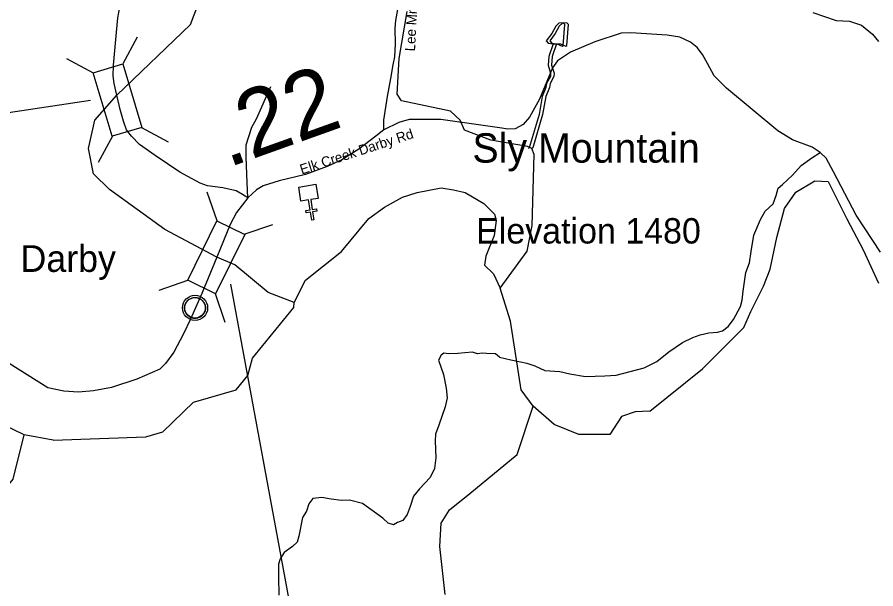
# Model space of a CAD drawing. Extents: x 1248224 to 1454986, y 825081 to 985870.
# Drawn here: x 1261423 to 1267846, y 869355 to 873633 of the extents above; entities that cross this region are included whole.
import ezdxf

# ---------------------------------------------------------------- set-up
doc = ezdxf.new("R2010")
doc.units = 0
for name, color, linetype in [('Exist Civil Demographics Community CELL', 7, 'Continuous'), ('Exist Civil Demographics Community Label', 7, 'Continuous'), ('Exist Cultural Church CELL', 7, 'Continuous'), ('Exist Geographical Mountain Summit Elevation Number Label', 7, 'Continuous'), ('Exist Geographical Mountain Summit Label', 7, 'Continuous'), ('Exist Hydrographic Creek Single Shore', 7, 'Continuous'), ('Exist Hydrographic Misc Water Feature', 7, 'Continuous'), ('Exist Road Non-System Type 51', 7, 'Continuous'), ('Exist Road Secondary Mileage Hundredths English Label', 7, 'Continuous'), ('Exist Road Secondary Structure Standard Bridge CELL', 7, 'Continuous'), ('Exist Road Secondary Structure Standard Bridge Number Label', 7, 'Continuous'), ('Exist Road Secondary Type 41 Attributed', 7, 'Continuous'), ('Exist Road Secondary Type 51 Attributed', 7, 'Continuous'), ('Exist Road Secondary Type 51 Label', 7, 'Continuous')]:
    doc.layers.add(name, color=color, linetype=linetype)

msp = doc.modelspace()

# ---------------------------------------------------------------- linework, layer by layer
at = {"layer": 'Exist Civil Demographics Community CELL'}
msp.add_lwpolyline([(1262675.7, 871469.8), (1262676.7, 871475.4), (1262678.5, 871482), (1262681.4, 871489.2), (1262684.3, 871494.9), (1262687.6, 871500.7), (1262691.4, 871505.8), (1262695.4, 871510.2), (1262700, 871514.8), (1262705.5, 871519.4), (1262710.9, 871523), (1262715.8, 871525.9), (1262720.9, 871528.3), (1262726.3, 871530.6), (1262731.9, 871532.5), (1262736.3, 871533.6), (1262741.1, 871534.3), (1262745.3, 871535.1), (1262751.6, 871535.3), (1262756.1, 871535.2), (1262761.7, 871535), (1262766.6, 871534.2), (1262771.5, 871533.2), (1262776.5, 871531.8), (1262781.7, 871529.9), (1262788.4, 871527), (1262794.6, 871523.5), (1262799.7, 871519.9), (1262804.8, 871515.9), (1262808.2, 871512.8), (1262812.3, 871508.4), (1262816.1, 871503.7), (1262819.2, 871499.1), (1262822.3, 871494.1), (1262824.8, 871488.9), (1262826.8, 871483.9), (1262828.4, 871478.9), (1262829.7, 871474.3), (1262830.8, 871468.3), (1262831.4, 871463.6), (1262831.7, 871457.6), (1262831.5, 871451.8), (1262830.9, 871446.1), (1262830, 871440.6), (1262828.3, 871434.5), (1262826.4, 871428.6), (1262824.1, 871423.6), (1262821, 871417.6), (1262817.7, 871412.2), (1262814.3, 871407.5), (1262810, 871402.8), (1262804.7, 871397.8), (1262799.7, 871393.7), (1262794.7, 871390.3), (1262790.4, 871387.8), (1262783.6, 871384.5), (1262776.4, 871381.8), (1262770.5, 871380.4), (1262763.9, 871379.1), (1262759.4, 871378.6), (1262755, 871378.3), (1262749.4, 871378.3), (1262745.1, 871378.7), (1262739.5, 871379.5), (1262733.5, 871380.8), (1262728.9, 871382.1), (1262723.8, 871384), (1262719.2, 871385.9), (1262715.3, 871388.2), (1262708.5, 871392.3), (1262702.9, 871396.5), (1262698, 871401), (1262693.5, 871405.9), (1262690.3, 871409.8), (1262687.4, 871414), (1262683.3, 871421.1), (1262681.5, 871424.7), (1262679.8, 871428.7), (1262677.2, 871436.9), (1262675.7, 871443.9), (1262675, 871449.1), (1262674.7, 871455.4), (1262674.6, 871460.1), (1262675.2, 871466.6)], close=True, dxfattribs=at)
for centre, radius in [((1262753.3, 871457.4), 94.3), ((1262753, 871457.7), 76.7)]:
    msp.add_circle(centre, radius, dxfattribs=at)
at = {"layer": 'Exist Cultural Church CELL'}
msp.add_lwpolyline([(1263674.5, 872276.8), (1263618.3, 872267.7), (1263630.4, 872192.5), (1263661.9, 872197.6), (1263664.5, 872181.8), (1263632.9, 872176.7), (1263642.4, 872117.4), (1263626.6, 872114.8), (1263617.1, 872174.2), (1263585.5, 872169.1), (1263582.9, 872184.9), (1263614.5, 872190), (1263602.5, 872265.1), (1263545.5, 872256.1), (1263528.6, 872361.2), (1263657.6, 872381.9)], close=True, dxfattribs=at)
at = {"layer": 'Exist Hydrographic Creek Single Shore'}
msp.add_line((1261691.4, 870467.7), (1261475.5, 870508.2), dxfattribs=at)
for points in [[(1262169.1, 873050.1), (1262719.4, 873578.9), (1262773.4, 873722.3)], [(1262915.3, 871836.6), (1262526.2, 872042.9), (1262113.4, 872343.6), (1261994, 872460.2), (1261955.2, 872651), (1262003.6, 872863.1), (1262169.1, 873050.1)], [(1263494.4, 871498.5), (1263580.3, 871663.6), (1263849.9, 871878), (1264054.2, 872126.6), (1264169.4, 872212), (1264305.3, 872285.7), (1264415.9, 872320.3), (1264595.6, 872354.9), (1264687.8, 872341.1), (1264773, 872320.3), (1264913.5, 872239.6), (1264994.2, 872158.9), (1265005.7, 872110.5), (1264991.9, 871999.8), (1264929.7, 871843.1), (1264918.2, 871776.2), (1264985, 871711.6), (1265035.7, 871605.6)], [(1266154.9, 870684.7), (1266550.5, 871000.7), (1266858.5, 871309.7), (1266910.8, 871429.2), (1267006.1, 871620), (1267056.7, 871748.2), (1267104.4, 871983.7), (1267163.9, 872201.3), (1267247.3, 872323.5), (1267390.3, 872406.9), (1267488.6, 872403.9), (1267628.5, 872124.8), (1267750.7, 871891.3), (1267865.9, 871642.6)], [(1263494.4, 871498.5), (1263299.8, 871573.3), (1263051, 871778.5), (1262915.3, 871836.6)], [(1265281.7, 870721.6), (1265194.1, 870843.8), (1265114, 871358.9), (1265035.7, 871605.6)], [(1261691.4, 870467.7), (1262385.5, 870493.3), (1262511.4, 870530.2), (1262741.5, 870752), (1263061.5, 870844.1), (1263147.5, 870950.7), (1263183.5, 871081.2), (1263493.5, 871459.2), (1263494.4, 871498.5)], [(1261475.5, 870508.2), (1261162.5, 870655.7), (1260872.4, 870730.4), (1260813.5, 870786.7)], [(1266154.9, 870684.7), (1266046.6, 870680.1), (1265942.9, 870645.5), (1265855.4, 870509.5), (1265625, 870509.5), (1265440.7, 870583.3), (1265281.7, 870721.6)], [(1261646.5, 868709.1), (1261498.5, 868820.4), (1261375.5, 868982.3), (1261265.5, 869127.1), (1261269.5, 869603), (1261224.5, 869814), (1261237.4, 869987.8), (1261392.4, 870175), (1261475.5, 870508.2)]]:
    msp.add_lwpolyline(points, dxfattribs=at)
at = {"layer": 'Exist Hydrographic Misc Water Feature'}
for points in [[(1265035.7, 871605.6), (1265238.5, 871880.5), (1265276.4, 872073.5), (1265289.5, 872605), (1265272.9, 872651.2), (1265240.5, 872665.1), (1264966.5, 872713.3), (1264768.4, 872786.1), (1264736.4, 872862.2), (1264663.4, 872929.4), (1264298.4, 873005.7), (1264266.5, 873055.5), (1264280.4, 873324.4), (1264340.4, 873674.4)], [(1265432, 873432.9), (1265460.1, 873432.4), (1265499.7, 873415.1), (1265507.8, 873420.8), (1265519.7, 873578.9), (1265508, 873591.5), (1265475.8, 873588), (1265451.3, 873564.6), (1265422, 873509.5), (1265380.5, 873456.2), (1265396.1, 873437.7), (1265432, 873432.9)], [(1265458.1, 873432.9), (1265486.2, 873432.4), (1265525.8, 873415.1), (1265533.9, 873420.8), (1265545.8, 873578.9), (1265534.1, 873591.5), (1265501.9, 873588), (1265477.4, 873564.6), (1265448.1, 873509.5), (1265406.7, 873456.2), (1265422.2, 873437.7), (1265458.1, 873432.9)], [(1265432, 873432.9), (1265399.7, 873337.5), (1265394.1, 873273.7), (1265412.6, 873213.4), (1265412, 873189.6), (1265382.8, 873137.6), (1265378, 873105.7), (1265350.3, 873039), (1265327, 872904.9), (1265252.9, 872654.4), (1265246.7, 872651.2)], [(1265458.1, 873432.9), (1265425.8, 873337.5), (1265420.2, 873273.7), (1265438.7, 873213.4), (1265438.1, 873189.6), (1265408.9, 873137.6), (1265404.1, 873105.7), (1265376.4, 873039), (1265353.1, 872904.9), (1265279, 872654.4), (1265272.9, 872651.2)], [(1264624.6, 869312.6), (1264583.6, 869671.2), (1264595.6, 869845), (1264656.6, 869945.5), (1264809.5, 870067.2), (1265164.2, 870359.6), (1265281.7, 870721.6)]]:
    msp.add_lwpolyline(points, dxfattribs=at)
at = {"layer": 'Exist Road Non-System Type 51'}
for points in [[(1267374.9, 873668.1), (1267550.4, 873608.1), (1267648.9, 873603.8), (1267738.8, 873573.9), (1267820.1, 873505.3), (1267867.2, 873449.6)], [(1263147, 872281.4), (1263143.9, 872394.9), (1263134.7, 872584), (1263134.7, 872678.5), (1263178.4, 872809.9), (1263213, 872872.2), (1263319, 873114.3)], [(1265030.1, 871088.6), (1265115.3, 871067.9), (1265189.1, 871054), (1265235.1, 871042.5), (1265295, 871024.1), (1265368.8, 870989.5), (1265481.7, 870980.3), (1265557.7, 870964.1), (1265672.9, 870943.4), (1265818, 870948), (1265903.3, 870952.6), (1266112.9, 871007.9), (1266207.4, 871056.4), (1266297.3, 871127.8), (1266398.6, 871199.3), (1266476, 871235.4), (1266531.3, 871256.1), (1266595.8, 871269.9), (1266660.4, 871274.6), (1266699.5, 871286.1), (1266741, 871318.4), (1266780.2, 871371.4), (1266833.1, 871468.2), (1266847, 871514.3), (1266853.9, 871581.2), (1266874.6, 871721.8), (1266902.1, 871794.5), (1266913.6, 871879.8), (1266934.3, 872002), (1266982.7, 872119.5), (1267017.3, 872181.8), (1267077.2, 872234.8), (1267100.2, 872297.1), (1267116.3, 872352.4), (1267148.6, 872380.1), (1267222.3, 872451.6), (1267286.4, 872522.1), (1267367.1, 872579.7), (1267429.7, 872620.5)], [(1265030.1, 871088.6), (1265001.7, 871112.1), (1264932.6, 871116.8), (1264900.3, 871119.1), (1264865.7, 871114.4), (1264827.7, 871126.1), (1264772.4, 871121.5), (1264719.7, 871116.6), (1264649.2, 871112.1), (1264614.6, 871119.1), (1264594.1, 871102.4), (1264575.7, 871065.5), (1264612.3, 870957.7), (1264633, 870856.2), (1264639.9, 870784.7), (1264623.8, 870717.9), (1264577.7, 870579.5), (1264552.4, 870512.7), (1264550.3, 870463.3), (1264554.9, 870334.2), (1264545.7, 870255.8), (1264511.1, 870188.9), (1264432.8, 870103.6), (1264386.7, 870048.3), (1264363.6, 869969.9), (1264340.6, 869910), (1264308.3, 869866.2), (1264266.9, 869850), (1264236.9, 869833.9), (1264197.8, 869845.4), (1264158.6, 869882.3), (1264006.5, 869993), (1263907.5, 870018.3), (1263847.6, 870016), (1263771.5, 870025.2), (1263702.4, 870039.1), (1263635.6, 870029.9), (1263605.6, 869990.7), (1263587.2, 869935.3), (1263557.3, 869889.2), (1263529.6, 869748.6), (1263517, 869702.9), (1263482.4, 869670.6), (1263420.2, 869626.8), (1263390.3, 869578.4), (1263378.8, 869539.2), (1263376.5, 869442.4), (1263381.1, 869306.3)]]:
    msp.add_lwpolyline(points, dxfattribs=at)
at = {"layer": 'Exist Road Secondary Structure Standard Bridge CELL'}
for p, q in [((1262321, 873482.3), (1262213.3, 873283.2)), ((1261792.3, 873324.8), (1261991.3, 873217.1)), ((1262353.8, 872807.7), (1262552.9, 872700)), ((1262136.8, 872743.1), (1262029.1, 872544.1)), ((1262917.8, 872108.3), (1262844.6, 872322.5)), ((1263121.1, 872008.6), (1263335.3, 872081.9)), ((1262484.5, 871590.3), (1262698.6, 871663.6)), ((1262979.8, 871347.5), (1262906.6, 871561.7))]:
    msp.add_line(p, q, dxfattribs=at)
for points in [[(1262213.3, 873283.2), (1262354.8, 872808.1), (1262132.9, 872742), (1261991.3, 873217.1)], [(1262698.6, 871663.6), (1262916.9, 872108.8), (1263124.8, 872006.8), (1262906.6, 871561.7)]]:
    msp.add_lwpolyline(points, close=True, dxfattribs=at)
at = {"layer": 'Exist Road Secondary Structure Standard Bridge Number Label'}
msp.add_line((1263018.9, 871635.9), (1263675.8, 868081.1), dxfattribs=at)
msp.add_lwpolyline([(1261972.1, 873008.7), (1258587.7, 872499.2), (1257259.5, 871971.5)], dxfattribs=at)
at = {"layer": 'Exist Road Secondary Type 41 Attributed'}
msp.add_lwpolyline([(1264164.6, 872789.4), (1264165.5, 872862.9), (1264191.9, 873039.5), (1264218.3, 873173.5), (1264236.5, 873277), (1264246.6, 873336.7), (1264252.7, 873430.1), (1264250.6, 873549.9), (1264254.7, 873608.7), (1264270.9, 873689.9), (1264281.1, 873724.4), (1264283.1, 873787.3), (1264270.9, 873894.9), (1264266.9, 873951.8), (1264273, 874046), (1264252.7, 874106.9), (1264258.8, 874154.7), (1264297.3, 874273.3), (1264311.5, 874363.8), (1264329.8, 874483.5), (1264313.6, 874615.5), (1264262.9, 874773.8), (1264271, 874842.8), (1264274.2, 874863.7)], dxfattribs=at)
at = {"layer": 'Exist Road Secondary Type 51 Attributed'}
for points in [[(1262169.1, 873050.1), (1262148.3, 873136.7), (1262141.7, 873193.7), (1262143.9, 873272.5), (1262161.4, 873465.3), (1262176.7, 873627.4), (1262189.9, 873708.4)], [(1267881.5, 871874.9), (1267699.4, 872151.6), (1267529.1, 872474.4), (1267474.3, 872577.9), (1267429.7, 872620.5), (1267370.9, 872661.1), (1267222.8, 872713.9), (1267112.4, 872781.9), (1266729, 873102.6), (1266635.8, 873194), (1266587.1, 873285.3), (1266548.5, 873354.3), (1266510, 873407.1), (1266459.3, 873445.7), (1266380.2, 873484.2), (1266286, 873498.5), (1266012.2, 873516.8), (1265941.2, 873512.7), (1265744.4, 873447.8), (1265561.9, 873370.6), (1265464.5, 873305.7), (1265428, 873254.9), (1265329.4, 873018.2), (1265254.3, 872884.2), (1265207.7, 872829.4), (1265146.8, 872796.9), (1265094.1, 872794.9), (1265047.5, 872801), (1264891.3, 872825.3), (1264593.1, 872865.9), (1264437, 872867.9), (1264355.8, 872867.9), (1264276.7, 872845.6), (1264164.6, 872789.4)], [(1263147, 872281.4), (1263108, 872306.1), (1263059.8, 872332.4), (1262961.4, 872356.5), (1262847.6, 872371.8), (1262792.8, 872391.5), (1262639.6, 872472.6), (1262455.8, 872597.4), (1262337.6, 872680.7), (1262278.6, 872742), (1262241.3, 872790.2), (1262217.3, 872853.7), (1262193.2, 872941.3), (1262169.1, 873050.1)], [(1264164.6, 872789.4), (1264105.8, 872742.7), (1263978, 872645.2), (1263850.2, 872566.1), (1263742.7, 872515.3), (1263578.4, 872456.5), (1263383.7, 872407.7), (1263262, 872371.2), (1263213.4, 872340.8), (1263147, 872281.4)], [(1263147, 872281.4), (1263062.2, 872171.8), (1263016.8, 872080.9), (1262915.3, 871836.6)], [(1262915.3, 871836.6), (1262802.8, 871565.4), (1262718.3, 871373.8), (1262667.2, 871262), (1262595.2, 871125.5), (1262532.8, 871040.3), (1262489.2, 870998.6), (1262316.9, 870924.7), (1262129.4, 870862.1), (1261994.2, 870835.4), (1261882.5, 870825.9), (1261770.8, 870833.5), (1261651.5, 870858.2), (1261272.8, 871096.9), (1261093.5, 871196.7), (1260721.3, 871376.7), (1260588.7, 871441.1), (1260408.8, 871507.4), (1260287.6, 871522.6)]]:
    msp.add_lwpolyline(points, dxfattribs=at)

# ---------------------------------------------------------------- texts
at = {"layer": 'Exist Civil Demographics Community Label'}
msp.add_text('Darby', height=200, dxfattribs=at).set_placement((1261447.8, 871726.6))
at = {"layer": 'Exist Geographical Mountain Summit Elevation Number Label'}
msp.add_text('Elevation 1480', height=190, dxfattribs=at).set_placement((1264856.1, 871938.9))
at = {"layer": 'Exist Geographical Mountain Summit Label'}
msp.add_text('Sly Mountain', height=220, dxfattribs=at).set_placement((1264828.4, 872544.1))
at = {"layer": 'Exist Road Secondary Mileage Hundredths English Label'}
msp.add_text('.22', height=500, rotation=19.71299, dxfattribs=at).set_placement((1262997.8, 872504.5))
at = {"layer": 'Exist Road Secondary Type 51 Label'}
for s, rotation, p in [('Lee Mnt S Rd', 86.95895, (1264398.6, 873375.6)), ('Elk Creek Darby Rd', 18.0654, (1263551.7, 872454.6))]:
    msp.add_text(s, height=75, rotation=rotation, dxfattribs=at).set_placement(p)

doc.saveas('drawing.dxf')
